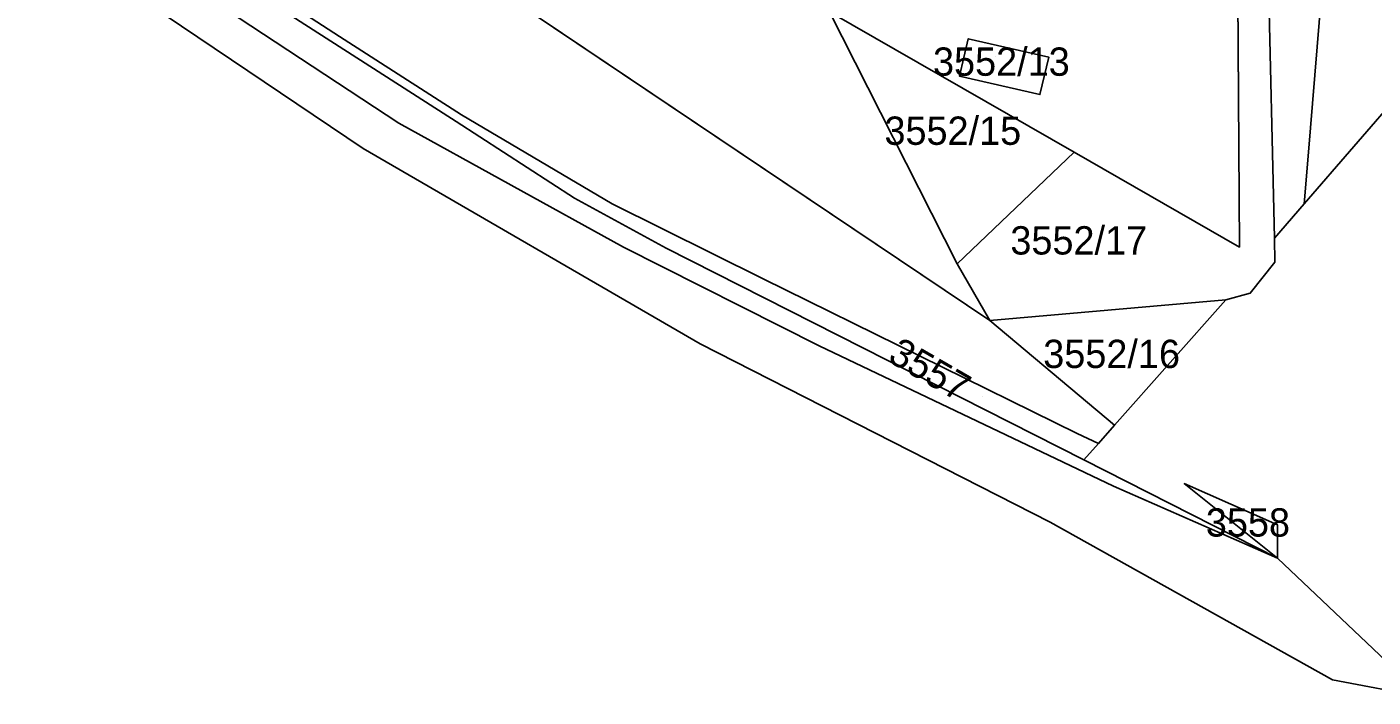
# Model space of a CAD drawing. Extents: x -262657 to -261595, y -1238015 to -1237156.
# Drawn here: x -262494.6 to -262399.5, y -1237531.8 to -1237484.4 of the extents above; entities that cross this region are included whole.
import ezdxf

# ---------------------------------------------------------------- set-up
doc = ezdxf.new("R2010")
doc.units = 0
for name, color, linetype in [('body_kn', 7, 'Continuous'), ('kladpar_druhypozemkov', 7, 'Continuous'), ('kladpar_hranice', 7, 'Continuous'), ('kladpar_parcelnecisla', 7, 'Continuous'), ('kladpar_plochy', 7, 'Continuous'), ('zappar_hrandruhpozemk', 7, 'Continuous')]:
    doc.layers.add(name, color=color, linetype=linetype)

msp = doc.modelspace()

# ---------------------------------------------------------------- linework, layer by layer
at = {"layer": 'body_kn'}
for p, q in [((-262472.55, -1237485.09), (-262472.55, -1237485.09)), ((-262428.1, -1237485.24), (-262428.1, -1237485.24)), ((-262422.41, -1237486.54), (-262422.41, -1237486.54)), ((-262422.41, -1237486.54), (-262422.41, -1237486.54)), ((-262428.71, -1237487.89), (-262428.71, -1237487.89)), ((-262423.04, -1237489.19), (-262423.04, -1237489.19)), ((-262468.36, -1237491.2), (-262468.36, -1237491.2)), ((-262464.31, -1237491.1), (-262464.31, -1237491.1)), ((-262463.93, -1237490.63), (-262463.93, -1237490.63)), ((-262470.88, -1237493), (-262470.88, -1237493)), ((-262420.61, -1237493.26), (-262420.61, -1237493.26)), ((-262420.61, -1237493.26), (-262420.61, -1237493.26)), ((-262404.08, -1237493.54), (-262404.08, -1237493.54)), ((-262455.93, -1237496.51), (-262455.93, -1237496.51)), ((-262453.27, -1237496.92), (-262453.27, -1237496.92)), ((-262404.36, -1237496.91), (-262404.36, -1237496.91)), ((-262452.47, -1237499.96), (-262452.47, -1237499.96)), ((-262452.47, -1237499.96), (-262452.47, -1237499.96)), ((-262408.93, -1237499.96), (-262408.93, -1237499.96)), ((-262406.46, -1237499.34), (-262406.46, -1237499.34)), ((-262449.45, -1237500.04), (-262449.45, -1237500.04)), ((-262428.89, -1237501.14), (-262428.89, -1237501.14)), ((-262428.89, -1237501.14), (-262428.89, -1237501.14)), ((-262406.42, -1237501.04), (-262406.42, -1237501.04)), ((-262442.59, -1237502.2), (-262442.59, -1237502.2)), ((-262409.89, -1237503.69), (-262409.89, -1237503.69)), ((-262408.17, -1237503.22), (-262408.17, -1237503.22)), ((-262426.57, -1237505.16), (-262426.57, -1237505.16)), ((-262447.06, -1237506.81), (-262447.06, -1237506.81)), ((-262438.63, -1237506.95), (-262438.63, -1237506.95)), ((-262420.4, -1237513.14), (-262420.4, -1237513.14)), ((-262417.76, -1237512.55), (-262417.76, -1237512.55)), ((-262417.76, -1237512.55), (-262417.76, -1237512.55)), ((-262418.9, -1237513.84), (-262418.9, -1237513.84)), ((-262419.93, -1237515), (-262419.93, -1237515)), ((-262419.93, -1237515), (-262419.93, -1237515)), ((-262417.83, -1237516.85), (-262417.83, -1237516.85)), ((-262412.83, -1237516.68), (-262412.83, -1237516.68)), ((-262422.32, -1237519.41), (-262422.32, -1237519.41)), ((-262406.25, -1237519.58), (-262406.25, -1237519.58)), ((-262406.23, -1237521.95), (-262406.23, -1237521.95)), ((-262406.23, -1237521.95), (-262406.23, -1237521.95)), ((-262402.36, -1237530.54), (-262402.36, -1237530.54))]:
    msp.add_line(p, q, dxfattribs=at)
at = {"layer": 'kladpar_druhypozemkov'}
for p, q in [((-262426.16, -1237486.47), (-262426.16, -1237486.47)), ((-262428.9, -1237491.34), (-262428.9, -1237491.34)), ((-262419.62, -1237498.94), (-262419.62, -1237498.94)), ((-262418.1, -1237506.89), (-262418.1, -1237506.89)), ((-262427.12, -1237510.54), (-262427.12, -1237510.54)), ((-262408.97, -1237518.8), (-262408.97, -1237518.8))]:
    msp.add_line(p, q, dxfattribs=at)
at = {"layer": 'kladpar_hranice'}
for p, q in [((-262409.04, -1237482.23), (-262408.93, -1237499.96)), ((-262428.89, -1237501.14), (-262437.9, -1237483.33)), ((-262428.89, -1237501.14), (-262420.61, -1237493.26)), ((-262420.61, -1237493.26), (-262408.93, -1237499.96))]:
    msp.add_line(p, q, dxfattribs=at)
for points in [[(-262406.89, -1237480.27), (-262406.95, -1237476.65), (-262408.32, -1237416.99), (-262409.08, -1237389.58), (-262409.48, -1237365.34), (-262402.63, -1237368.29), (-262402.87, -1237379.16), (-262387.67, -1237392.23), (-262387.29, -1237387.33), (-262385.69, -1237360.96), (-262385.1, -1237341.8), (-262384.08, -1237341.68), (-262384.13, -1237343.92), (-262384.87, -1237393.03), (-262385.29, -1237420.2), (-262385.47, -1237432.23), (-262385.66, -1237444.81), (-262385.89, -1237459.88), (-262385.96, -1237461.22), (-262386.8, -1237476.62), (-262404.36, -1237496.91), (-262406.46, -1237499.34), (-262406.89, -1237480.27)], [(-262395.88, -1237531.76), (-262402.36, -1237530.54), (-262422.32, -1237519.41), (-262447.06, -1237506.81), (-262470.88, -1237493), (-262490.72, -1237479.63), (-262514.25, -1237460.66), (-262531.79, -1237443.64), (-262573.35, -1237398.14), (-262590.88, -1237375.27)], [(-262562.79, -1237383.63), (-262550.17, -1237397.64), (-262523.77, -1237426.48), (-262525.24, -1237427.48), (-262521.65, -1237431.15), (-262511.59, -1237440.19), (-262501.92, -1237449.31), (-262474.23, -1237473.15), (-262426.57, -1237505.16), (-262417.76, -1237512.55), (-262418.9, -1237513.84), (-262420.4, -1237513.14), (-262442.59, -1237502.2), (-262453.27, -1237496.92), (-262463.93, -1237490.63), (-262472.55, -1237485.09), (-262486.42, -1237476.08), (-262499.91, -1237464.23)], [(-262576.16, -1237389.82), (-262565.17, -1237400.69), (-262553.5, -1237412.44), (-262535.69, -1237430.45), (-262521.77, -1237443.76), (-262511.25, -1237453.79), (-262499.91, -1237464.23), (-262486.75, -1237476.66), (-262482.67, -1237479.3), (-262464.31, -1237491.1), (-262455.93, -1237496.51), (-262449.45, -1237500.04), (-262419.93, -1237515), (-262406.23, -1237521.95), (-262395.88, -1237531.76)], [(-262428.89, -1237501.14), (-262426.57, -1237505.16), (-262474.23, -1237473.15), (-262462.45, -1237466.98), (-262458.62, -1237474.27), (-262446.52, -1237467.91), (-262450.34, -1237460.63), (-262449.72, -1237460.31), (-262437.9, -1237483.33), (-262428.89, -1237501.14)], [(-262419.93, -1237515), (-262449.45, -1237500.04), (-262455.93, -1237496.51), (-262464.31, -1237491.1), (-262482.67, -1237479.3), (-262486.75, -1237476.66), (-262499.91, -1237464.23), (-262486.42, -1237476.08), (-262472.55, -1237485.09), (-262463.93, -1237490.63), (-262453.27, -1237496.92), (-262442.59, -1237502.2), (-262420.4, -1237513.14), (-262418.9, -1237513.84), (-262419.93, -1237515)], [(-262395.88, -1237531.76), (-262406.23, -1237521.95), (-262406.25, -1237519.58), (-262412.83, -1237516.68), (-262406.23, -1237521.95), (-262419.93, -1237515), (-262418.9, -1237513.84), (-262417.76, -1237512.55), (-262409.89, -1237503.69), (-262408.17, -1237503.22), (-262406.42, -1237501.04), (-262406.46, -1237499.34), (-262404.36, -1237496.91), (-262386.8, -1237476.62)], [(-262406.89, -1237480.27), (-262406.46, -1237499.34), (-262406.42, -1237501.04), (-262408.17, -1237503.22), (-262409.89, -1237503.69), (-262426.57, -1237505.16), (-262428.89, -1237501.14)], [(-262408.93, -1237499.96), (-262409.04, -1237482.23), (-262406.89, -1237480.27)], [(-262437.9, -1237483.33), (-262420.61, -1237493.26), (-262428.89, -1237501.14)], [(-262408.93, -1237499.96), (-262420.61, -1237493.26), (-262437.9, -1237483.33)], [(-262422.41, -1237486.54), (-262423.04, -1237489.19), (-262428.71, -1237487.89), (-262428.1, -1237485.24), (-262422.41, -1237486.54)], [(-262423.04, -1237489.19), (-262422.41, -1237486.54), (-262428.1, -1237485.24), (-262428.71, -1237487.89), (-262423.04, -1237489.19)], [(-262417.76, -1237512.55), (-262426.57, -1237505.16), (-262409.89, -1237503.69), (-262417.76, -1237512.55)], [(-262406.23, -1237521.95), (-262412.83, -1237516.68), (-262406.25, -1237519.58), (-262406.23, -1237521.95)]]:
    msp.add_lwpolyline(points, dxfattribs=at)
at = {"layer": 'kladpar_plochy'}
for p, q in [((-262426.57, -1237505.16), (-262474.23, -1237473.15)), ((-262409.04, -1237482.23), (-262408.93, -1237499.96)), ((-262420.61, -1237493.26), (-262437.9, -1237483.33)), ((-262437.9, -1237483.33), (-262428.89, -1237501.14)), ((-262428.1, -1237485.24), (-262428.71, -1237487.89)), ((-262422.41, -1237486.54), (-262428.1, -1237485.24)), ((-262423.04, -1237489.19), (-262422.41, -1237486.54)), ((-262428.71, -1237487.89), (-262423.04, -1237489.19)), ((-262408.93, -1237499.96), (-262420.61, -1237493.26)), ((-262428.89, -1237501.14), (-262426.57, -1237505.16))]:
    msp.add_line(p, q, dxfattribs=at)
for points in [[(-262406.89, -1237480.27), (-262406.95, -1237476.65), (-262408.32, -1237416.99), (-262409.08, -1237389.58), (-262409.48, -1237365.34), (-262402.63, -1237368.29), (-262402.87, -1237379.16), (-262387.67, -1237392.23), (-262387.29, -1237387.33), (-262385.69, -1237360.96), (-262385.1, -1237341.8), (-262384.08, -1237341.68), (-262384.13, -1237343.92), (-262384.87, -1237393.03), (-262385.29, -1237420.2), (-262385.47, -1237432.23), (-262385.66, -1237444.81), (-262385.89, -1237459.88), (-262385.96, -1237461.22), (-262386.8, -1237476.62), (-262404.36, -1237496.91), (-262406.46, -1237499.34)], [(-262395.88, -1237531.76), (-262402.36, -1237530.54), (-262422.32, -1237519.41), (-262447.06, -1237506.81), (-262470.88, -1237493), (-262490.72, -1237479.63), (-262514.25, -1237460.66), (-262531.79, -1237443.64), (-262573.35, -1237398.14), (-262590.88, -1237375.27), (-262576.16, -1237389.82), (-262565.17, -1237400.69), (-262553.5, -1237412.44), (-262535.69, -1237430.45), (-262521.77, -1237443.76), (-262511.25, -1237453.79), (-262499.91, -1237464.23), (-262486.75, -1237476.66), (-262482.67, -1237479.3), (-262464.31, -1237491.1), (-262455.93, -1237496.51), (-262449.45, -1237500.04), (-262419.93, -1237515), (-262406.23, -1237521.95)], [(-262419.93, -1237515), (-262449.45, -1237500.04), (-262455.93, -1237496.51), (-262464.31, -1237491.1), (-262482.67, -1237479.3), (-262486.75, -1237476.66), (-262499.91, -1237464.23), (-262486.42, -1237476.08), (-262472.55, -1237485.09), (-262463.93, -1237490.63), (-262453.27, -1237496.92), (-262442.59, -1237502.2), (-262420.4, -1237513.14), (-262418.9, -1237513.84)], [(-262428.89, -1237501.14), (-262420.61, -1237493.26), (-262408.93, -1237499.96), (-262409.04, -1237482.23), (-262406.89, -1237480.27), (-262406.46, -1237499.34), (-262406.42, -1237501.04), (-262408.17, -1237503.22), (-262409.89, -1237503.69), (-262426.57, -1237505.16)], [(-262428.89, -1237501.14), (-262437.9, -1237483.33), (-262420.61, -1237493.26)], [(-262422.41, -1237486.54), (-262423.04, -1237489.19), (-262428.71, -1237487.89), (-262428.1, -1237485.24)], [(-262417.76, -1237512.55), (-262426.57, -1237505.16), (-262409.89, -1237503.69)], [(-262406.23, -1237521.95), (-262412.83, -1237516.68), (-262406.25, -1237519.58)]]:
    msp.add_lwpolyline(points, close=True, dxfattribs=at)
for points in [[(-262562.79, -1237383.63), (-262550.17, -1237397.64), (-262523.77, -1237426.48), (-262525.24, -1237427.48), (-262521.65, -1237431.15), (-262511.59, -1237440.19), (-262501.92, -1237449.31), (-262474.23, -1237473.15), (-262426.57, -1237505.16), (-262417.76, -1237512.55), (-262418.9, -1237513.84), (-262420.4, -1237513.14), (-262442.59, -1237502.2), (-262453.27, -1237496.92), (-262463.93, -1237490.63), (-262472.55, -1237485.09), (-262486.42, -1237476.08), (-262499.91, -1237464.23), (-262511.25, -1237453.79), (-262521.77, -1237443.76), (-262535.69, -1237430.45), (-262552.09, -1237410.69), (-262573.78, -1237386.21)], [(-262395.88, -1237531.76), (-262406.23, -1237521.95), (-262406.25, -1237519.58), (-262412.83, -1237516.68), (-262406.23, -1237521.95), (-262419.93, -1237515), (-262418.9, -1237513.84), (-262417.76, -1237512.55), (-262409.89, -1237503.69), (-262408.17, -1237503.22), (-262406.42, -1237501.04), (-262406.46, -1237499.34), (-262404.36, -1237496.91), (-262386.8, -1237476.62)]]:
    msp.add_lwpolyline(points, dxfattribs=at)
at = {"layer": 'zappar_hrandruhpozemk'}
for p, q in [((-262452.47, -1237499.96), (-262438.63, -1237506.95)), ((-262438.63, -1237506.95), (-262417.83, -1237516.85)), ((-262417.83, -1237516.85), (-262406.23, -1237521.95))]:
    msp.add_line(p, q, dxfattribs=at)
for points in [[(-262401.69, -1237464.46), (-262403.13, -1237482.06), (-262404.08, -1237493.54), (-262404.36, -1237496.91)], [(-262488.38, -1237478.01), (-262468.36, -1237491.2), (-262452.47, -1237499.96)]]:
    msp.add_lwpolyline(points, dxfattribs=at)

# ---------------------------------------------------------------- texts
at = {"layer": 'kladpar_parcelnecisla'}
for s, p in [('3552/13', (-262430.593, -1237487.86)), ('3552/15', (-262434.026, -1237492.74)), ('3552/17', (-262425.124, -1237500.49)), ('3552/16', (-262422.801, -1237508.51)), ('3558', (-262411.306, -1237520.42))]:
    msp.add_text(s, height=2, dxfattribs=at).set_placement(p)
msp.add_text('3557', height=2, rotation=330, dxfattribs=at).set_placement((-262433.877, -1237507.988))

doc.saveas('drawing.dxf')
